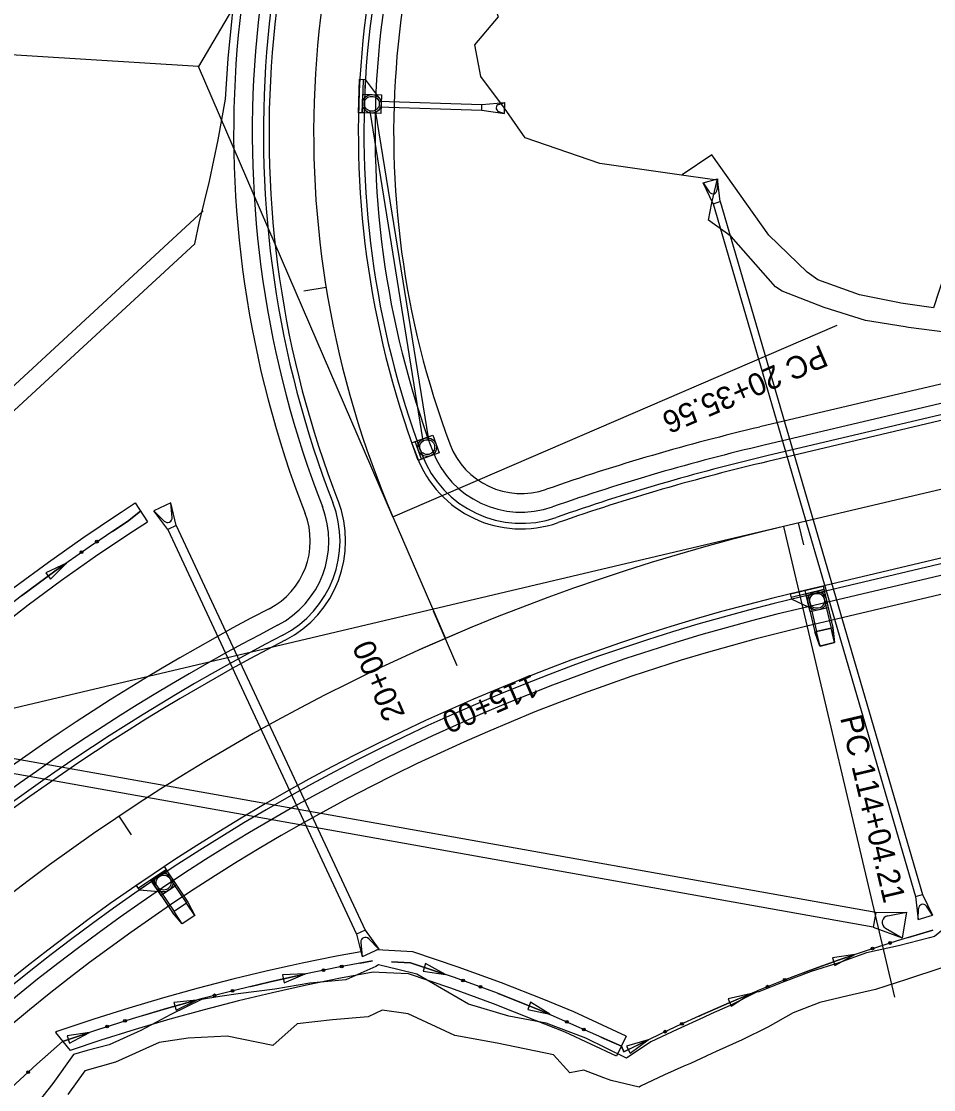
# Model space of a CAD drawing. Extents: x 979959 to 994833, y 1835619 to 1845316.
# Drawn here: x 981609.6 to 981854.7, y 1841642.4 to 1841929.5 of the extents above; entities that cross this region are included whole.
import ezdxf

# ---------------------------------------------------------------- set-up
doc = ezdxf.new("R2010")
doc.units = 0
for name, color, linetype in [('Future 5 Lane Construction Limits', 7, 'Continuous'), ('R_CONCRETE', 7, 'Continuous'), ('R_Drainage', 7, 'Continuous'), ('R_Horz Alg', 7, 'Continuous'), ('R_Horz Alg Annot', 7, 'Continuous'), ('R_Horz Alg Annot_Side Road', 7, 'Continuous'), ('R_Horz Alg Stationing', 7, 'Continuous'), ('R_Proposed Const Limits', 7, 'Continuous'), ('R_Proposed Road', 7, 'Continuous'), ('R_Special Ditch', 7, 'Continuous')]:
    doc.layers.add(name, color=color, linetype=linetype)

msp = doc.modelspace()

# ---------------------------------------------------------------- linework, layer by layer
at = {"layer": 'Future 5 Lane Construction Limits'}
for points in [[(981854.72, 1841852.47), (981845.87, 1841853.77), (981845.57, 1841853.82), (981834.79, 1841855.98), (981823.56, 1841860.03), (981820.69, 1841862.06), (981810.45, 1841872), (981795.08, 1841893.61), (981787.17, 1841888.27)], [(981904.27, 1841875.33), (981894.2, 1841877.34), (981889.61, 1841879.75), (981881.45, 1841882.75), (981868.23, 1841880.03), (981859.15, 1841866.23), (981854.72, 1841852.47)], [(981658.43, 1841878.58), (981603.16, 1841827.55), (981594.24, 1841819.05), (981585.53, 1841810.37), (981577.05, 1841801.52), (981568.79, 1841792.54), (981560.76, 1841783.45), (981552.81, 1841774.24), (981545.35, 1841764.48), (981538.29, 1841754.58), (981531.44, 1841744.68), (981524.78, 1841734.75), (981518.29, 1841724.81), (981511.95, 1841714.82), (981505.86, 1841704.72), (981500.06, 1841694.67), (981494.01, 1841684.97), (981488.23, 1841675.05), (981482.62, 1841665.51), (981476.18, 1841656.72), (981469.86, 1841647.75), (981462.95, 1841639.14)], [(981856.91, 1841675.13), (981847.39, 1841671.95), (981839.13, 1841669.29), (981831.64, 1841667.56), (981824.16, 1841665.81), (981816.96, 1841663.04), (981810.15, 1841659.19), (981803.25, 1841655.75), (981796.27, 1841652.64), (981795.08, 1841652.1), (981789.35, 1841649.42), (981787.61, 1841648.65), (981782.38, 1841646.37), (981775.96, 1841643.26), (981775.55, 1841643.03), (981768.04, 1841644.77), (981766.07, 1841645.54), (981760.68, 1841647.63), (981756.91, 1841646.86), (981752.58, 1841651.68)], [(981706.51, 1841663.73), (981702.72, 1841661.9), (981693.19, 1841661.12), (981683.65, 1841660.08), (981677.12, 1841654.26), (981664.89, 1841656.69), (981654.39, 1841656.18), (981646.64, 1841655.07)], [(981752.58, 1841651.68), (981737.41, 1841654.86), (981726.02, 1841656.92), (981713.47, 1841662.77), (981706.51, 1841663.73)], [(981646.64, 1841655.07), (981634.88, 1841649.7), (981626.6, 1841647.41), (981622.05, 1841641.05)]]:
    msp.add_lwpolyline(points, dxfattribs=at)
at = {"layer": 'R_CONCRETE'}
for p, q in [((981640.16, 1841800.04), (981643.43, 1841795.01)), ((981618.77, 1841657.67), (981622.68, 1841652.85)), ((981772.07, 1841656.75), (981769.53, 1841651.31))]:
    msp.add_line(p, q, dxfattribs=at)
for points in [[(981492.33, 1841657.44), (981498.69, 1841666.42), (981505.27, 1841675.3), (981512.04, 1841684.05), (981519.02, 1841692.67), (981526.18, 1841701.15), (981533.54, 1841709.49), (981541.09, 1841717.68), (981548.82, 1841725.72), (981556.72, 1841733.61), (981559.85, 1841736.64), (981564.82, 1841741.35), (981573.08, 1841748.91), (981581.51, 1841756.31), (981590.1, 1841763.53), (981598.86, 1841770.59), (981607.78, 1841777.46), (981616.85, 1841784.15), (981626.07, 1841790.65), (981635.42, 1841796.96), (981636.42, 1841797.61), (981640.16, 1841800.04)], [(981497.23, 1841653.98), (981503.55, 1841662.9), (981510.05, 1841671.67), (981516.75, 1841680.32), (981523.64, 1841688.84), (981530.73, 1841697.23), (981538, 1841705.47), (981545.46, 1841713.57), (981553.1, 1841721.52), (981560.93, 1841729.33), (981564, 1841732.31), (981568.91, 1841736.96), (981577.08, 1841744.44), (981585.42, 1841751.76), (981593.92, 1841758.9), (981602.58, 1841765.87), (981611.39, 1841772.67), (981620.36, 1841779.28), (981629.48, 1841785.71), (981638.75, 1841791.96), (981639.7, 1841792.59), (981643.43, 1841795.01)], [(981772.07, 1841656.75), (981758.05, 1841663.27), (981749.99, 1841666.54), (981738.61, 1841671.05), (981726.96, 1841675.32), (981714.72, 1841679.44), (981705.12, 1841679.9)], [(981681.76, 1841675.6), (981675.72, 1841674.26), (981666.43, 1841672.03), (981657.12, 1841669.63), (981647.78, 1841667.04), (981638.43, 1841664.27), (981629.06, 1841661.31), (981619.13, 1841657.99), (981618.77, 1841657.67)], [(981705.69, 1841673.87), (981704.14, 1841673.94), (981695.36, 1841672.31), (981686.23, 1841670.45), (981677.07, 1841668.42), (981667.88, 1841666.21), (981658.67, 1841663.83), (981649.44, 1841661.27), (981640.19, 1841658.53), (981630.92, 1841655.61), (981622.68, 1841652.85)], [(981769.53, 1841651.31), (981755.66, 1841657.77), (981747.76, 1841660.97), (981736.47, 1841665.45), (981724.97, 1841669.66), (981713.59, 1841673.49), (981705.69, 1841673.87)]]:
    msp.add_lwpolyline(points, dxfattribs=at)
at = {"layer": 'R_Drainage'}
for p, q in [((981701.45, 1841913.91), (981701.16, 1841904.92)), ((981701.95, 1841913.9), (981705.74, 1841908.83)), ((981706.32, 1841909.75), (981706.16, 1841904.76)), ((981705.57, 1841906.53), (981733.3, 1841905.64)), ((981705.62, 1841908.03), (981733.35, 1841907.13)), ((981733.3, 1841905.63), (981733.35, 1841907.13)), ((981733.35, 1841907.13), (981739.45, 1841907.69)), ((981737.86, 1841907.19), (981739.45, 1841907.69)), ((981739.36, 1841904.69), (981739.45, 1841907.69)), ((981717.58, 1841816.76), (981703.29, 1841905.39)), ((981719.06, 1841817), (981704.77, 1841905.62)), ((981733.3, 1841905.63), (981739.36, 1841904.69)), ((981737.8, 1841905.3), (981739.36, 1841904.69)), ((981792.77, 1841886.08), (981796.61, 1841887.21)), ((981795.44, 1841880.49), (981792.77, 1841886.08)), ((981792.77, 1841886.08), (981794.41, 1841883.65)), ((981796.61, 1841887.21), (981796.54, 1841884.27)), ((981797.36, 1841881.05), (981796.61, 1841887.21)), ((981795.44, 1841880.49), (981797.36, 1841881.05)), ((981795.44, 1841880.49), (981849.83, 1841694.26)), ((981797.36, 1841881.05), (981851.74, 1841694.82)), ((981720.1, 1841818.26), (981721.83, 1841813.56)), ((981649.74, 1841800.05), (981645.2, 1841797.94)), ((981651.2, 1841793.95), (981649.74, 1841800.05)), ((981650.09, 1841796.16), (981649.74, 1841800.05)), ((981648.94, 1841792.9), (981645.2, 1841797.94)), ((981647.96, 1841795.17), (981645.2, 1841797.94)), ((981651.2, 1841793.95), (981648.94, 1841792.9)), ((981651.2, 1841793.95), (981701.92, 1841685.2)), ((981648.94, 1841792.9), (981699.66, 1841684.14)), ((981825.23, 1841776.75), (981816.47, 1841774.68)), ((981825.23, 1841776.75), (981816.47, 1841774.68)), ((981824.99, 1841777.72), (981820.13, 1841776.56)), ((981820.13, 1841776.56), (981820.48, 1841775.1)), ((981820.36, 1841775.59), (981825.22, 1841776.75)), ((981824.99, 1841777.72), (981827.65, 1841766.53)), ((981825.23, 1841776.75), (981827.64, 1841766.53)), ((981816.59, 1841774.2), (981822.3, 1841771.48)), ((981816.59, 1841774.19), (981821.21, 1841772)), ((981820.36, 1841775.6), (981822.78, 1841765.38)), ((981820.36, 1841775.59), (981822.79, 1841765.38)), ((981820.48, 1841775.1), (981825.34, 1841776.26)), ((981820.96, 1841775.22), (981824.85, 1841776.15)), ((981824.86, 1841776.15), (981820.96, 1841775.23)), ((981820.96, 1841775.23), (981823.26, 1841765.5)), ((981820.96, 1841775.22), (981823.28, 1841765.49)), ((981824.85, 1841776.15), (981827.17, 1841766.42)), ((981824.86, 1841776.15), (981827.15, 1841766.41)), ((981826.38, 1841771.88), (981821.51, 1841770.74)), ((981824.18, 1841761.6), (981822.78, 1841765.38)), ((981822.79, 1841765.38), (981824.2, 1841761.6)), ((981827.15, 1841766.41), (981823.26, 1841765.5)), ((981824.18, 1841761.6), (981823.26, 1841765.5)), ((981823.28, 1841765.49), (981827.17, 1841766.42)), ((981824.2, 1841761.6), (981823.28, 1841765.49)), ((981828.07, 1841762.52), (981827.15, 1841766.41)), ((981828.09, 1841762.53), (981827.17, 1841766.42)), ((981827.64, 1841766.53), (981828.07, 1841762.52)), ((981828.09, 1841762.53), (981827.65, 1841766.53)), ((981828.07, 1841762.52), (981824.18, 1841761.6)), ((981824.2, 1841761.6), (981828.09, 1841762.53)), ((981839.14, 1841689.98), (981559.55, 1841739.85)), ((981838.44, 1841686.04), (981558.85, 1841735.91)), ((981648.48, 1841701.48), (981641, 1841696.47)), ((981648.48, 1841701.48), (981641, 1841696.47)), ((981648.34, 1841700.78), (981645.02, 1841698.56)), ((981648.34, 1841700.78), (981653.91, 1841692.48)), ((981648.48, 1841701.48), (981654.32, 1841692.76)), ((981641.28, 1841696.05), (981647.58, 1841695.52)), ((981641.28, 1841696.05), (981646.39, 1841695.62)), ((981644.32, 1841698.69), (981650.17, 1841689.97)), ((981645.02, 1841698.56), (981650.59, 1841690.25)), ((981651.26, 1841697.32), (981647.11, 1841694.54)), ((981849.83, 1841694.26), (981851.74, 1841694.82)), ((981849.83, 1841694.26), (981850.58, 1841688.1)), ((981851.74, 1841694.82), (981854.42, 1841689.22)), ((981653.91, 1841692.48), (981650.59, 1841690.25)), ((981656.14, 1841689.15), (981653.91, 1841692.48)), ((981654.32, 1841692.76), (981656.14, 1841689.15)), ((981850.58, 1841688.1), (981850.65, 1841691.04)), ((981854.42, 1841689.22), (981852.78, 1841691.66)), ((981652.81, 1841686.93), (981650.17, 1841689.97)), ((981652.81, 1841686.93), (981650.59, 1841690.25)), ((981656.14, 1841689.15), (981652.81, 1841686.93)), ((981839.14, 1841689.98), (981838.44, 1841686.04)), ((981839.14, 1841689.98), (981838.44, 1841686.04)), ((981839.14, 1841689.98), (981847.45, 1841690.02)), ((981842.4, 1841689.11), (981847.45, 1841690.02)), ((981847.45, 1841690.02), (981846.22, 1841683.13)), ((981850.58, 1841688.1), (981854.42, 1841689.22)), ((981701.92, 1841685.2), (981699.66, 1841684.14)), ((981701.92, 1841685.2), (981705.65, 1841680.15)), ((981838.44, 1841686.04), (981846.22, 1841683.13)), ((981841.79, 1841685.72), (981846.22, 1841683.13)), ((981699.66, 1841684.14), (981701.12, 1841678.04)), ((981700.77, 1841681.94), (981701.12, 1841678.04)), ((981702.9, 1841682.93), (981705.65, 1841680.15)), ((981705.65, 1841680.15), (981701.12, 1841678.04))]:
    msp.add_line(p, q, dxfattribs=at)
for points in [[(981701.95, 1841913.9), (981701.66, 1841904.9), (981700.16, 1841904.95), (981700.45, 1841913.94)], [(981706.32, 1841909.75), (981706.16, 1841904.76), (981701.16, 1841904.92), (981701.32, 1841909.91)], [(981715.88, 1841816.71), (981717.6, 1841812.01), (981716.19, 1841811.5), (981714.47, 1841816.19)], [(981720.1, 1841818.26), (981721.83, 1841813.56), (981717.13, 1841811.84), (981715.41, 1841816.53)], [(981825.35, 1841776.26), (981816.59, 1841774.2), (981816.24, 1841775.66), (981825, 1841777.72)], [(981825.34, 1841776.26), (981816.59, 1841774.19), (981816.24, 1841775.65), (981825, 1841777.72)], [(981826.38, 1841771.88), (981821.51, 1841770.74), (981820.36, 1841775.6), (981825.23, 1841776.75)], [(981648.76, 1841701.06), (981641.28, 1841696.05), (981640.45, 1841697.3), (981647.92, 1841702.31)], [(981648.76, 1841701.06), (981641.28, 1841696.05), (981640.45, 1841697.3), (981647.92, 1841702.31)], [(981651.26, 1841697.32), (981647.11, 1841694.54), (981644.32, 1841698.69), (981648.48, 1841701.48)]]:
    msp.add_lwpolyline(points, close=True, dxfattribs=at)
msp.add_lwpolyline([(981700.79, 1841679.42), (981694.21, 1841678.2), (981684.98, 1841676.32), (981681.76, 1841675.6)], dxfattribs=at)
for centre, radius in [((981703.74, 1841907.34), 2.5), ((981703.74, 1841907.34), 2.5), ((981703.74, 1841907.34), 2), ((981703.74, 1841907.34), 2), ((981718.62, 1841815.05), 2.5), ((981718.62, 1841815.05), 2.5), ((981718.62, 1841815.05), 2), ((981718.62, 1841815.05), 2), ((981823.37, 1841773.74), 2.5), ((981823.37, 1841773.74), 2.5), ((981823.37, 1841773.74), 2), ((981823.37, 1841773.74), 2), ((981647.79, 1841698.01), 2.5), ((981647.79, 1841698.01), 2.5), ((981647.79, 1841698.01), 2), ((981647.79, 1841698.01), 2)]:
    msp.add_circle(centre, radius, dxfattribs=at)
for centre, radius, start, end in [((981738.16, 1841906.23), 1, 107.5217, 248.8077), ((981795.38, 1841884.29), 1.17, 213.8082, 358.7484), ((981648.85, 1841796.05), 1.25, 224.8224, 5.1841), ((981851.81, 1841691.02), 1.17, 33.8082, 178.7484), ((981842.73, 1841687.31), 1.83, 100.2045, 239.5674), ((981702.02, 1841682.05), 1.25, 44.8224, 185.1841)]:
    msp.add_arc(centre, radius, start, end, dxfattribs=at)
at = {"layer": 'R_Horz Alg'}
for p, q in [((982246.15, 1841895.6), (981814.34, 1841793.7)), ((981709.42, 1841796.3), (981723.51, 1841763.65))]:
    msp.add_line(p, q, dxfattribs=at)
for centre, radius, start, end in [((981948.55, 1841899.47), 260.44, 149.6236, 203.3367), ((981939.67, 1841262.61), 545.67, 103.2783, 152.2175)]:
    msp.add_arc(centre, radius, start, end, dxfattribs=at)
at = {"layer": 'R_Horz Alg Annot'}
for points in [[(981657.18, 1841917.39), (981537.41, 1841924.76)], [(981709.42, 1841796.3), (981828.79, 1841847.8)], [(981814.34, 1841793.7), (981844.2, 1841667.18)]]:
    msp.add_lwpolyline(points, dxfattribs=at)
at = {"layer": 'R_Horz Alg Annot_Side Road'}
for p, q in [((981723.87, 1842031.17), (981657.18, 1841917.39)), ((981709.42, 1841796.3), (981657.18, 1841917.39)), ((981814.34, 1841793.7), (981572.65, 1841736.66))]:
    msp.add_line(p, q, dxfattribs=at)
at = {"layer": 'R_Horz Alg Stationing'}
for points in [[(981685.51, 1841857.05), (981691.44, 1841858.01)], [(981819.81, 1841788.83), (981818.43, 1841794.67)], [(981726.68, 1841756.3), (981720.34, 1841770.99)], [(981716.16, 1841760.48), (981730.85, 1841766.82)], [(981639.16, 1841710.88), (981635.82, 1841715.87)]]:
    msp.add_lwpolyline(points, dxfattribs=at)
at = {"layer": 'R_Proposed Const Limits'}
for points in [[(981656.17, 1841869.69), (981657.38, 1841875.22), (981660.1, 1841886.57), (981662.43, 1841897.67), (981664.4, 1841908.6), (981665.12, 1841919.49), (981666.19, 1841930.34), (981667.26, 1841941.21), (981667.6, 1841944.19), (981668.67, 1841952.05), (981669.43, 1841956.68), (981670.58, 1841962.83), (981672.23, 1841973.71), (981672.57, 1841985.11), (981674.46, 1841996.2), (981676.3, 1842004.05), (981677.34, 1842007.06), (981681.99, 1842017.26), (981687.21, 1842027.16), (981692.75, 1842036.86), (981698.53, 1842046.35), (981723.05, 1842092.25), (981753.75, 1842103.23)], [(981788.82, 1841887.9), (981764.99, 1841891.26), (981744.94, 1841898.19), (981739.4, 1841906.19), (981733.08, 1841914.69), (981731.41, 1841923.21), (981737.74, 1841930.75), (981736.84, 1841933.17), (981734.7, 1841939.64), (981733.12, 1841943.63), (981732.17, 1841948.79), (981730.95, 1841957.94), (981731.42, 1841966.85), (981733.12, 1841975.5), (981734.55, 1841981.67), (981735.25, 1841984.09), (981738.03, 1841992.49), (981741.22, 1842000.77), (981744.93, 1842008.83), (981748.97, 1842016.79), (981775.71, 1842061.76), (981770.11, 1842093.65)], [(981794.21, 1841876.1), (981795.12, 1841880.74), (981796.54, 1841886.81), (981788.82, 1841887.9)], [(981800.27, 1841871.63), (981794.21, 1841876.1)], [(981868.3, 1841844.56), (981857.71, 1841845.93), (981847.94, 1841847.23), (981847.09, 1841847.36), (981836.4, 1841849.12), (981825.31, 1841852.59), (981814.01, 1841856.95), (981812.26, 1841858.18), (981800.27, 1841871.63)], [(981656.17, 1841869.69), (981606.58, 1841823.9), (981597.73, 1841815.47), (981589.1, 1841806.87), (981580.7, 1841798.1), (981572.51, 1841789.19), (981564.52, 1841780.16), (981556.69, 1841771.09), (981549.37, 1841761.51), (981542.38, 1841751.71), (981535.57, 1841741.87), (981528.95, 1841731.99), (981522.49, 1841722.1), (981516.2, 1841712.19), (981510.39, 1841702.55)], [(981641.6, 1841797.87), (981638.06, 1841795.1), (981637.09, 1841794.46)], [(981637.09, 1841794.46), (981627.77, 1841788.18), (981618.6, 1841781.72), (981609.59, 1841775.06), (981600.72, 1841768.23), (981592.01, 1841761.22), (981583.46, 1841754.03), (981575.08, 1841746.67), (981566.87, 1841739.15), (981558.82, 1841731.47), (981550.96, 1841723.62), (981543.27, 1841715.63), (981535.77, 1841707.48), (981528.46, 1841699.19), (981521.33, 1841690.75), (981514.4, 1841682.18), (981507.66, 1841673.48), (981501.12, 1841664.66), (981494.78, 1841655.71), (981487.65, 1841647.5), (981480.68, 1841639.14)], [(981859.25, 1841687.02), (981854.94, 1841683.49), (981853.57, 1841683.16), (981845.25, 1841681.04), (981836.69, 1841679.14), (981829.27, 1841676.46), (981821.78, 1841674.11), (981814.42, 1841671.33), (981807.7, 1841668.68), (981807.68, 1841668.68), (981807.1, 1841668.53), (981800.05, 1841664.98), (981794.92, 1841662.69), (981792.91, 1841661.77), (981785.8, 1841658.55), (981778.75, 1841655.24), (981772.18, 1841650.84), (981761.26, 1841656.15), (981750.55, 1841660.24), (981740.6, 1841662.11), (981729.7, 1841665.34), (981715.82, 1841673.41), (981710.7, 1841674.66)], [(981710.7, 1841674.66), (981705.57, 1841675.9), (981704.82, 1841675.41), (981696.8, 1841671.86), (981687.11, 1841670.96), (981677.65, 1841669.39), (981667.85, 1841668.09), (981662.91, 1841667.35)], [(981662.91, 1841667.35), (981657.97, 1841666.62), (981649.76, 1841662.57), (981641.65, 1841658.29), (981633.16, 1841654.41), (981627.24, 1841652.89), (981623.57, 1841651.76)], [(981623.57, 1841651.76), (981618.05, 1841644.05), (981612.29, 1841636.75)]]:
    msp.add_lwpolyline(points, dxfattribs=at)
at = {"layer": 'R_Proposed Road'}
for p, q in [((982239.83, 1841922.37), (981808.02, 1841820.47)), ((982240.98, 1841917.5), (981809.17, 1841815.6)), ((982241.67, 1841914.58), (981809.86, 1841812.68)), ((982242.02, 1841913.12), (981810.2, 1841811.22)), ((982250.29, 1841878.09), (981818.47, 1841776.18)), ((982250.63, 1841876.63), (981818.82, 1841774.72)), ((982251.32, 1841873.71), (981819.5, 1841771.8)), ((982252.47, 1841868.84), (981820.65, 1841766.94))]:
    msp.add_line(p, q, dxfattribs=at)
for centre, radius, start, end in [((981948.55, 1841899.47), 281.94, 149.6236, 201.2591), ((981948.55, 1841899.47), 276.94, 149.6236, 201.2591), ((981948.55, 1841899.47), 273.94, 149.6236, 201.2591), ((981948.55, 1841899.47), 272.44, 149.6236, 201.2591), ((981948.55, 1841899.47), 248.44, 149.6236, 200.4683), ((981948.55, 1841899.47), 246.94, 149.6236, 200.4683), ((981948.55, 1841899.47), 243.94, 149.6236, 200.4683), ((981948.55, 1841899.47), 238.94, 149.6236, 200.4683), ((981939.67, 1841262.61), 573.17, 103.27832, 109.25338), ((981743.91, 1841823.08), 25.5, 200.4683, 289.2534), ((981743.91, 1841823.08), 20.5, 200.4683, 289.2534), ((981939.67, 1841262.61), 568.17, 103.2783, 109.2534), ((981743.91, 1841823.08), 30, 200.4683, 289.2534), ((981743.91, 1841823.08), 28.5, 200.4683, 289.2534), ((981939.67, 1841262.61), 565.17, 103.2783, 109.2534), ((981939.67, 1841262.61), 563.67, 103.2783, 109.2534), ((981666.7, 1841789.81), 28.5, 297.3743, 21.2591), ((981666.7, 1841789.81), 30, 297.3743, 21.2591), ((981666.7, 1841789.81), 20.5, 297.3743, 21.2591), ((981666.7, 1841789.81), 25.5, 297.3743, 21.2591), ((981939.67, 1841262.61), 527.67, 103.2783, 152.2175), ((981939.67, 1841262.61), 526.17, 103.2783, 152.2175), ((981939.67, 1841262.61), 573.17, 117.37429, 152.21752), ((981939.67, 1841262.61), 523.17, 103.2783, 152.2175), ((981939.67, 1841262.61), 568.17, 117.3743, 152.2175), ((981939.67, 1841262.61), 518.17, 103.2783, 152.2175), ((981939.67, 1841262.61), 565.17, 117.3743, 152.2175), ((981939.67, 1841262.61), 563.67, 117.3743, 152.2175)]:
    msp.add_arc(centre, radius, start, end, dxfattribs=at)
at = {"layer": 'R_Special Ditch'}
for p, q in [((981621.68, 1841783.89), (981616.17, 1841781.29)), ((981617.39, 1841779.57), (981621.68, 1841783.89)), ((981616.17, 1841781.29), (981617.39, 1841779.57)), ((981718.17, 1841676.23), (981717.5, 1841674.22)), ((981723.52, 1841673.31), (981718.17, 1841676.23)), ((981833.53, 1841678.68), (981827.51, 1841677.75)), ((981827.51, 1841677.75), (981828.19, 1841675.75)), ((981828.19, 1841675.75), (981833.53, 1841678.68)), ((981685.83, 1841673.44), (981679.74, 1841673.17)), ((981679.74, 1841673.17), (981680.2, 1841671.1)), ((981680.2, 1841671.1), (981685.83, 1841673.44)), ((981717.5, 1841674.22), (981723.52, 1841673.31)), ((981805.43, 1841668.08), (981799.49, 1841666.72)), ((981800.32, 1841664.77), (981805.43, 1841668.08)), ((981656.64, 1841666.38), (981650.57, 1841665.79)), ((981650.57, 1841665.79), (981651.14, 1841663.76)), ((981651.14, 1841663.76), (981656.64, 1841666.38)), ((981746.42, 1841665.87), (981745.64, 1841663.9)), ((981751.61, 1841662.67), (981746.42, 1841665.87)), ((981799.49, 1841666.72), (981800.32, 1841664.77)), ((981745.64, 1841663.9), (981751.61, 1841662.67)), ((981627.87, 1841657.75), (981621.84, 1841656.85)), ((981621.84, 1841656.85), (981622.51, 1841654.84)), ((981622.51, 1841654.84), (981627.87, 1841657.75)), ((981778.04, 1841655.76), (981772.19, 1841654.06)), ((981772.19, 1841654.06), (981773.13, 1841652.16)), ((981773.13, 1841652.16), (981778.04, 1841655.76))]:
    msp.add_line(p, q, dxfattribs=at)
for points in [[(981634.06, 1841792.42), (981637.09, 1841794.46), (981638.06, 1841795.1), (981641.6, 1841797.87)], [(981634.03, 1841792.4), (981634.06, 1841792.42)], [(981609.57, 1841775.05), (981609.59, 1841775.06), (981618.6, 1841781.72), (981621.68, 1841783.89)], [(981854.54, 1841685.21), (981844.94, 1841682.33), (981836.55, 1841679.71), (981829.08, 1841677.17), (981821.67, 1841674.5), (981814.31, 1841671.69), (981807.6, 1841668.99), (981807.58, 1841668.98), (981807.03, 1841668.75), (981799.8, 1841665.7), (981794.65, 1841663.45), (981792.62, 1841662.55), (981785.51, 1841659.3), (981778.45, 1841655.96), (981771.45, 1841652.51), (981770.8, 1841654.03)], [(981847.87, 1841683.21), (981854.54, 1841685.21)], [(981847.83, 1841683.2), (981847.87, 1841683.21)], [(981703.94, 1841676.96), (981694.79, 1841675.26), (981685.61, 1841673.39), (981676.4, 1841671.34), (981667.16, 1841669.12), (981657.89, 1841666.73), (981648.61, 1841664.15), (981639.31, 1841661.4), (981629.99, 1841658.46), (981620.66, 1841655.34), (981613.73, 1841649.17), (981606.9, 1841642.91), (981600.17, 1841636.55)], [(981700.55, 1841676.33), (981700.59, 1841676.33)], [(981700.59, 1841676.33), (981703.94, 1841676.96)], [(981770.8, 1841654.03), (981748.88, 1841663.76), (981737.54, 1841668.25), (981725.97, 1841672.49), (981714.15, 1841676.47), (981709.05, 1841676.71)], [(981709.05, 1841676.71), (981714.15, 1841676.47), (981723.52, 1841673.31)], [(981819.41, 1841673.63), (981821.67, 1841674.5), (981829.08, 1841677.17), (981833.53, 1841678.68)], [(981671.21, 1841670.1), (981676.4, 1841671.34), (981685.61, 1841673.39), (981685.83, 1841673.43)], [(981819.37, 1841673.62), (981819.41, 1841673.63)], [(981671.17, 1841670.09), (981671.21, 1841670.1)], [(981737.63, 1841668.22), (981737.67, 1841668.2)], [(981737.67, 1841668.2), (981748.88, 1841663.76), (981751.56, 1841662.56)], [(981791.67, 1841662.12), (981792.62, 1841662.55), (981794.65, 1841663.45), (981799.8, 1841665.7), (981805.43, 1841668.08)], [(981642.21, 1841662.26), (981648.61, 1841664.15), (981656.64, 1841666.38)], [(981642.18, 1841662.25), (981642.21, 1841662.26)], [(981791.63, 1841662.1), (981791.67, 1841662.12)], [(981615.13, 1841650.42), (981620.66, 1841655.34), (981627.87, 1841657.75)], [(981765.27, 1841656.48), (981765.31, 1841656.47)], [(981765.31, 1841656.47), (981770.8, 1841654.03), (981771.45, 1841652.51), (981778.04, 1841655.76)], [(981615.1, 1841650.39), (981615.13, 1841650.42)]]:
    msp.add_lwpolyline(points, dxfattribs=at)
for centre in [(981629.88, 1841789.65), (981625.75, 1841786.8), (981843.05, 1841681.78), (981838.27, 1841680.28), (981690.73, 1841674.47), (981695.64, 1841675.45), (981728.26, 1841671.69), (981732.96, 1841669.97), (981810.05, 1841670.02), (981814.7, 1841671.88), (981661.47, 1841667.69), (981666.32, 1841668.94), (981632.62, 1841659.33), (981637.4, 1841660.83), (981756.15, 1841660.57), (981760.73, 1841658.54), (981787.09, 1841660.06), (981782.55, 1841657.94), (981611.39, 1841647.07)]:
    msp.add_circle(centre, 0.375, dxfattribs=at)

# ---------------------------------------------------------------- texts
at = {"layer": 'R_Horz Alg Annot'}
for s, rotation, p in [('PC 20+35.56', 203.3367, (981824.47, 1841842.67)), ('PC 114+04.21', 283.2783, (981829.55, 1841742.32))]:
    msp.add_text(s, height=6, rotation=rotation, dxfattribs=at).set_placement(p)
at = {"layer": 'R_Horz Alg Stationing'}
for s, rotation, p in [('20+00', 113.3367, (981712.78, 1841743.07)), ('115+00', 203.3367, (981746.84, 1841754.11))]:
    msp.add_text(s, height=6, rotation=rotation, dxfattribs=at).set_placement(p)

doc.saveas('drawing.dxf')
